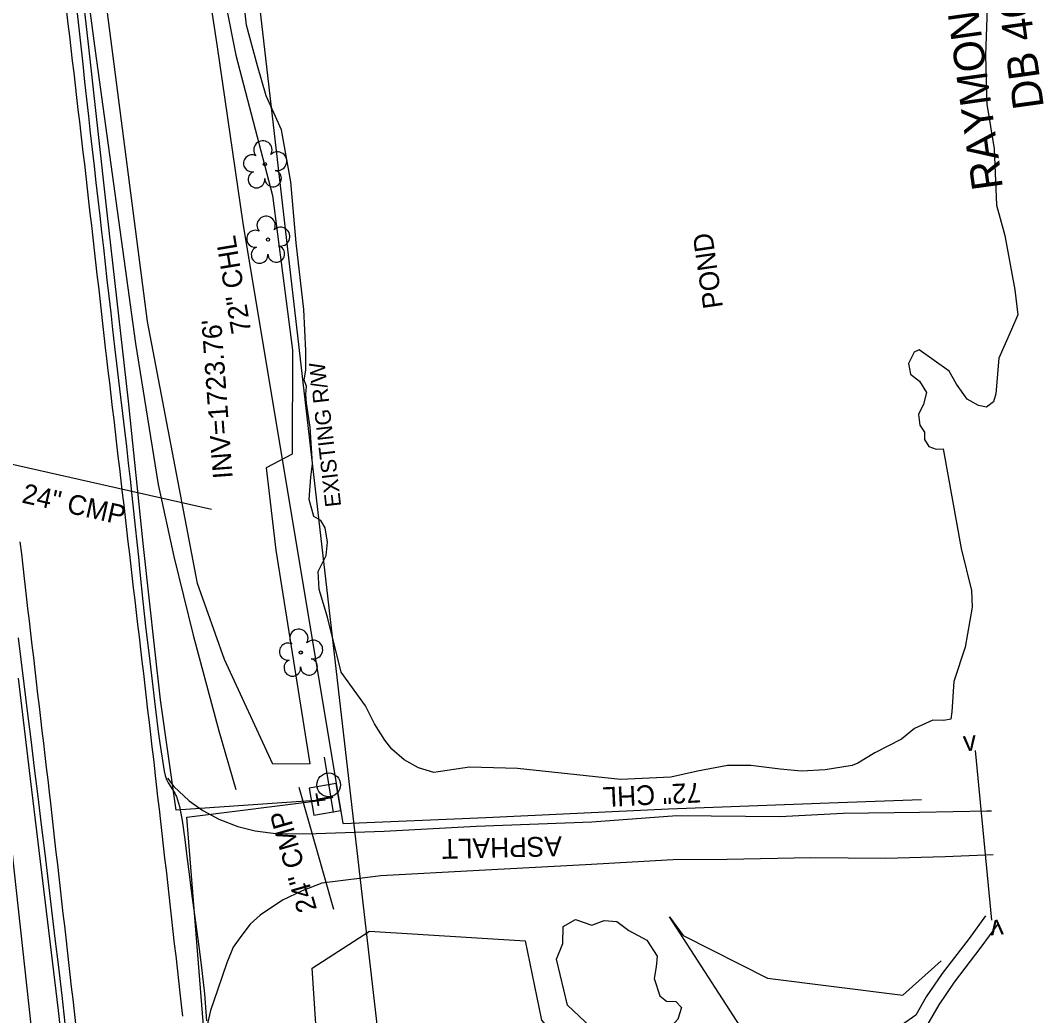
# Model space of a CAD drawing. Extents: x 472260 to 482161, y 489063 to 507124.
# Drawn here: x 478210.1 to 478417.7, y 496579.2 to 496781 of the extents above; entities that cross this region are included whole.
import ezdxf

# ---------------------------------------------------------------- set-up
doc = ezdxf.new("R2010")
doc.units = 0
for name, color, linetype in [('Exist Earthen Structure Ditch Cogo Point CELL', 7, 'Continuous'), ('Exist Roads Change in Surface', 7, 'Continuous'), ('Exist Structure Minor Drop Inlet Cogo Elevation', 7, 'Continuous'), ('Exist Structure Minor Pipes CMP 15 Inch Cogo Point CELL', 7, 'Continuous'), ('Exist Structure Minor Pipes HDPE 18 Inch', 7, 'Continuous'), ('Prop Drainage Structure Catch Basin Convert From Junction Box Label', 7, 'Continuous'), ('Prop Drainage Structure Drop Inlet Grate 2 Narrow Slots and Sag Grates 840 24 CELL', 7, 'Continuous'), ('Prop Drainage Structure Drop Inlet Grate 2 Wide Slots and Flat Grates 840 20 Label', 7, 'Continuous'), ('Prop Drainage Structure Headwall CELL', 7, 'Continuous'), ('Prop Drainage Structure Outlet Berm Ditch 850 10 Label', 7, 'Continuous'), ('Prop Drainage Structure Outlet Generic CELL', 7, 'Continuous'), ('Prop Drainage Structure Pipe CSP 18in Label', 7, 'Continuous'), ('Prop Drainage Structure Pipe RCP 18in Class IV Label', 7, 'Continuous'), ('Prop Drainage Structure Pipe RCP 24in Class III', 7, 'Continuous'), ('Prop Drainage Structure Pipe RCP 72in Class III', 7, 'Continuous'), ('Prop Drainage Structure Pipe Stub Out CELL', 7, 'Continuous'), ('Prop Drainage Structure Pipe Welded Steel 66in Label', 7, 'Continuous'), ('Prop Drainage Structure Plot Symbol 20 Scale', 7, 'Continuous'), ('Prop Drainage Structure Plot Symbol 50 Scale CELL', 7, 'Continuous'), ('Prop Drainage Structure Tops and Inverts LABEL', 7, 'Continuous'), ('Prop Earthen Structure Ditch Flow Line', 7, 'Continuous'), ('Prop Earthen Structure Head Ditch', 7, 'Continuous'), ('Prop Erosion Rip Rap Class B', 7, 'Continuous'), ('Prop Erosion Rip Rap Pad at Outlet Label', 7, 'Continuous'), ('Scratch_Level_7', 7, 'Continuous')]:
    doc.layers.add(name, color=color, linetype=linetype)

msp = doc.modelspace()

# ---------------------------------------------------------------- linework, layer by layer
at = {"layer": 'Exist Earthen Structure Ditch Cogo Point CELL'}
for points in [[(478397.29, 496694.13), (478400.95, 496673.92), (478403.04, 496665.39), (478403.19, 496661.98), (478401.75, 496653.91), (478399.5, 496646.89), (478399.1, 496640.74), (478398.86, 496639.28), (478397.43, 496639), (478395.19, 496639.09), (478391.53, 496637.35), (478388.84, 496635.2), (478383.45, 496632.47), (478379.99, 496630.37), (478378.85, 496629.87), (478373.38, 496629), (478368.59, 496628.7), (478364.24, 496629.14), (478358.31, 496629.85), (478353.57, 496629.85), (478347.46, 496628.71), (478342.06, 496627.54), (478331.81, 496627.04), (478310.93, 496629.25), (478301.18, 496629.51), (478293.94, 496628.43), (478290.87, 496629.43), (478287.95, 496631), (478285.41, 496633.22), (478284, 496635.02), (478281.9, 496638.33), (478280.09, 496641.95), (478275.17, 496648.81), (478272.4, 496659.99), (478270.69, 496665.55)], [(478405.89, 496599.36), (478402.59, 496594.8), (478397.12, 496587.69), (478393.88, 496582.94), (478391.75, 496579.21), (478388.85, 496577.18), (478385.88, 496574.15), (478381.23, 496569.37), (478379.82, 496568.53), (478376.81, 496568.7), (478374.64, 496568.19), (478370.38, 496564.25), (478364.78, 496563.3), (478361.75, 496562.93), (478357.75, 496561.26), (478344.25, 496557.41), (478337.16, 496559.59)], [(478408.32, 496597.6), (478404.99, 496593.01), (478399.55, 496585.93), (478396.43, 496581.35), (478394.02, 496577.14), (478390.8, 496574.88), (478388.02, 496572.05), (478383.1, 496566.99), (478380.56, 496565.48), (478377.07, 496565.68), (478376.09, 496565.45), (478371.77, 496561.45), (478365.22, 496560.33), (478362.53, 496560), (478358.74, 496558.42), (478344.21, 496554.28), (478333.82, 496557.47)]]:
    msp.add_lwpolyline(points, dxfattribs=at)
at = {"layer": 'Exist Structure Minor Drop Inlet Cogo Elevation'}
msp.add_line((478344.04, 496042.24), (478169.39, 497559.09), dxfattribs=at)
at = {"layer": 'Prop Drainage Structure Catch Basin Convert From Junction Box Label'}
for p, q in [((478271.87, 496622.94), (478241.63, 496620.82)), ((478243.84, 496619.43), (478271.87, 496622.94))]:
    msp.add_line(p, q, dxfattribs=at)
for points in [[(478237.35, 496653.47), (478235.03, 496674.28), (478232.01, 496703.74), (478227.66, 496741.94), (478223.91, 496775.59), (478219.91, 496811.48), (478215.43, 496849.16), (478211.66, 496881.8)], [(478241.63, 496620.82), (478238.46, 496643.18), (478237.35, 496653.47)], [(478254.92, 496258.36), (478254.53, 496261.32), (478250.25, 496298.09), (478247.03, 496326.76), (478245.65, 496338.15), (478244.35, 496350.45), (478239.77, 496389), (478235.62, 496424.12), (478231.44, 496462.29), (478229.82, 496475.54), (478228.2, 496488.92), (478224.18, 496523.91), (478220.99, 496551.51), (478217.77, 496580.16), (478214.42, 496608.18), (478212.13, 496627.19), (478209.7, 496647.59)], [(478283.71, 496258.37), (478282.21, 496271.3), (478277.76, 496309.54), (478274.64, 496336.75), (478271.51, 496363.67), (478268.7, 496389.81), (478264.75, 496424.89), (478261.58, 496451.75), (478258.26, 496481.61), (478254.56, 496512.84), (478250.76, 496546.21), (478247.81, 496569.51), (478243.84, 496619.43)]]:
    msp.add_lwpolyline(points, dxfattribs=at)
at = {"layer": 'Prop Drainage Structure Drop Inlet Grate 2 Narrow Slots and Sag Grates 840 24 CELL'}
for points in [[(478219.42, 496782.75), (478219.71, 496780.27), (478220, 496777.79), (478220.29, 496775.31), (478220.58, 496772.82), (478220.87, 496770.34), (478221.16, 496767.86), (478221.45, 496765.38), (478221.74, 496762.9), (478222.03, 496760.42), (478222.32, 496757.94), (478222.61, 496755.46), (478222.75, 496754.29), (478223.03, 496751.81), (478223.32, 496749.32), (478223.6, 496746.84), (478223.88, 496744.36), (478224.17, 496741.88), (478224.45, 496739.4), (478224.73, 496736.91), (478225.02, 496734.43), (478225.3, 496731.95), (478225.58, 496729.47), (478225.87, 496726.99), (478226.15, 496724.5), (478226.43, 496722.02), (478226.72, 496719.54), (478227, 496717.06), (478227.28, 496714.58), (478227.53, 496712.45), (478227.82, 496709.97), (478228.11, 496707.49), (478228.4, 496705.01), (478228.69, 496702.52), (478228.98, 496700.04), (478229.27, 496697.56), (478229.56, 496695.08), (478229.85, 496692.6), (478230.14, 496690.12), (478230.43, 496687.64), (478230.72, 496685.16), (478231.01, 496682.68), (478231.3, 496680.19), (478231.59, 496677.71), (478231.88, 496675.23), (478232.17, 496672.75), (478232.39, 496670.87), (478232.68, 496668.38), (478232.97, 496665.9), (478233.26, 496663.42), (478233.55, 496660.94), (478233.84, 496658.46), (478234.13, 496655.98), (478234.42, 496653.5), (478234.71, 496651.02), (478235, 496648.53), (478235.29, 496646.05), (478235.58, 496643.57), (478235.87, 496641.09), (478236.16, 496638.61), (478236.45, 496636.13), (478236.74, 496633.65), (478237.03, 496631.17), (478237.32, 496628.68), (478237.34, 496628.47), (478237.62, 496625.99), (478237.9, 496623.51), (478238.19, 496621.03), (478238.47, 496618.55), (478238.75, 496616.06), (478239.03, 496613.58), (478239.31, 496611.1), (478239.6, 496608.62), (478239.88, 496606.14), (478240.16, 496603.65), (478240.44, 496601.17), (478240.73, 496598.69), (478241.01, 496596.21), (478241.29, 496593.73), (478241.57, 496591.24), (478241.85, 496588.76), (478242.14, 496586.28), (478242.42, 496583.8), (478242.7, 496581.32), (478242.96, 496579.04)], [(478221.3, 496577.53), (478221.02, 496580.01), (478220.74, 496582.5), (478220.45, 496584.98), (478220.17, 496587.46), (478219.89, 496589.94), (478219.6, 496592.42), (478219.32, 496594.91), (478219.04, 496597.39), (478218.76, 496599.87), (478218.47, 496602.35), (478218.19, 496604.83), (478217.91, 496607.32), (478217.62, 496609.8), (478217.34, 496612.28), (478217.06, 496614.76), (478216.78, 496617.24), (478216.49, 496619.72), (478216.21, 496622.21), (478215.95, 496624.49), (478215.66, 496626.97), (478215.37, 496629.45), (478215.08, 496631.93), (478214.79, 496634.41), (478214.49, 496636.9), (478214.2, 496639.38), (478213.91, 496641.86), (478213.62, 496644.34), (478213.33, 496646.82), (478213.04, 496649.3), (478212.75, 496651.78), (478212.46, 496654.26), (478212.17, 496656.74), (478211.88, 496659.23), (478211.59, 496661.71), (478211.29, 496664.19), (478211, 496666.67), (478210.87, 496667.82), (478210.59, 496670.3), (478210.31, 496672.78), (478210.03, 496675.26)]]:
    msp.add_lwpolyline(points, dxfattribs=at)
at = {"layer": 'Prop Drainage Structure Drop Inlet Grate 2 Wide Slots and Flat Grates 840 20 Label'}
for p, q in [((478259.66, 496751.85), (478259.66, 496751.85)), ((478260.31, 496736.55), (478260.31, 496736.55)), ((478266.95, 496652.8), (478266.95, 496652.8))]:
    msp.add_line(p, q, dxfattribs=at)
for centre in [(478259.66, 496751.85), (478260.31, 496736.55), (478266.95, 496652.8)]:
    msp.add_circle(centre, 0.326, dxfattribs=at)
for centre, radius, start, end in [((478259.27, 496754.72), 1.86, 330.1651, 219.7134), ((478262.21, 496752.44), 1.9, 257.1011, 134.1999), ((478257.05, 496752), 1.73, 62.6636, 279.3457), ((478257.95, 496748.73), 1.69, 111.5671, 6.231), ((478261.33, 496748.95), 1.7, 181.2822, 74.56), ((478259.92, 496739.42), 1.86, 330.1651, 219.7134), ((478257.7, 496736.7), 1.73, 62.6636, 279.3457), ((478262.85, 496737.14), 1.9, 257.1011, 134.1999), ((478258.6, 496733.43), 1.69, 111.5671, 6.231), ((478261.98, 496733.65), 1.7, 181.2822, 74.56), ((478266.56, 496655.68), 1.86, 330.1651, 219.7134), ((478264.34, 496652.96), 1.73, 62.6636, 279.3457), ((478269.5, 496653.39), 1.9, 257.1011, 134.1999), ((478265.24, 496649.68), 1.69, 111.5671, 6.231), ((478268.62, 496649.9), 1.7, 181.2822, 74.56)]:
    msp.add_arc(centre, radius, start, end, dxfattribs=at)
at = {"layer": 'Prop Drainage Structure Headwall CELL'}
for p, q in [((478195.67, 496693.89), (478248.83, 496681.9)), ((478266.53, 496625.47), (478273.58, 496600.75))]:
    msp.add_line(p, q, dxfattribs=at)
at = {"layer": 'Prop Drainage Structure Pipe CSP 18in Label'}
for p, q in [((478271.73, 496631.55), (478273.49, 496620.35)), ((478272.61, 496625.95), (478272.61, 496625.95))]:
    msp.add_line(p, q, dxfattribs=at)
msp.add_circle((478272.61, 496625.95), 2.41, dxfattribs=at)
at = {"layer": 'Prop Drainage Structure Pipe RCP 24in Class III'}
for points in [[(478270.69, 496665.55), (478270.45, 496669.24), (478272.11, 496672.44), (478272.35, 496675.2), (478271.87, 496678.08), (478271.02, 496679.56), (478269.62, 496680.38), (478268.67, 496683.85), (478268.99, 496688.33), (478269.36, 496691.06), (478268.89, 496698.5), (478268.12, 496703.35), (478268.01, 496705.09), (478268.1, 496706.75), (478267.65, 496708.09), (478267.95, 496710.04), (478268.01, 496714.01), (478267.55, 496722.39), (478266.02, 496735.9), (478264.96, 496748.23), (478263.01, 496758.81), (478259.93, 496765.71), (478258.19, 496771.77), (478255.93, 496780.03), (478255.33, 496785.65)], [(478406.24, 496783.47), (478405.89, 496773.93), (478406.17, 496764.01), (478407.69, 496754.95), (478408.13, 496743.51), (478409.8, 496737.34), (478411.87, 496726.36), (478412.48, 496721.26), (478411.15, 496718.32), (478408.62, 496712.46), (478408.03, 496705.24), (478407.51, 496703.61), (478406.1, 496702.54), (478404.51, 496702.88), (478402.18, 496704.16), (478400.02, 496707.21), (478398.55, 496709.87), (478392.42, 496714.17), (478391.4, 496713.7), (478390.3, 496711.38), (478390.69, 496709.22), (478392.49, 496707.82), (478393.94, 496705.53), (478393.31, 496703.14), (478392.28, 496701.05), (478392.55, 496698.89), (478393.53, 496697.47), (478393.56, 496695.98), (478394.39, 496694.55), (478395.87, 496694.06), (478397.29, 496694.13)], [(478397.29, 496694.13), (478400.95, 496673.92), (478403.04, 496665.39), (478403.19, 496661.98), (478401.75, 496653.91), (478399.5, 496646.89), (478399.1, 496640.74), (478398.86, 496639.28), (478397.43, 496639), (478395.19, 496639.09), (478391.53, 496637.35), (478388.84, 496635.2), (478383.45, 496632.47), (478379.99, 496630.37), (478378.85, 496629.87), (478373.38, 496629), (478368.59, 496628.7), (478364.24, 496629.14), (478358.31, 496629.85), (478353.57, 496629.85), (478347.46, 496628.71), (478342.06, 496627.54), (478331.81, 496627.04), (478310.93, 496629.25), (478301.18, 496629.51), (478293.94, 496628.43), (478290.87, 496629.43), (478287.95, 496631), (478285.41, 496633.22), (478284, 496635.02), (478281.9, 496638.33), (478280.09, 496641.95), (478275.17, 496648.81), (478272.4, 496659.99), (478270.69, 496665.55)], [(478335.11, 496575.92), (478328.26, 496573.82), (478325.78, 496576.8), (478321.06, 496581.27), (478318.87, 496590.61), (478320.15, 496593.76), (478320.17, 496597.2), (478322.68, 496598.62), (478326.03, 496597.51), (478328.54, 496598.45), (478331.09, 496598.22), (478333.53, 496596.42), (478337.2, 496594.43), (478339.25, 496591.23), (478339.05, 496589.05), (478338.66, 496586.7), (478339.84, 496583.18), (478341.17, 496582.07), (478343.07, 496582.04), (478344.2, 496580.76), (478343.44, 496578.45), (478342.33, 496577.12), (478341.19, 496572.34)]]:
    msp.add_lwpolyline(points, dxfattribs=at)
at = {"layer": 'Prop Drainage Structure Pipe RCP 72in Class III'}
msp.add_line((478275.55, 496618.08), (478267.31, 496667.66), dxfattribs=at)
for points in [[(478267.31, 496667.66), (478260.6, 496707.75), (478255.26, 496739.87), (478250.07, 496775.63), (478245.21, 496807.58), (478241.05, 496835.45)], [(478275.55, 496618.08), (478304.48, 496619.32), (478341.59, 496621.1), (478376.01, 496622.37), (478392.92, 496622.99)]]:
    msp.add_lwpolyline(points, dxfattribs=at)
at = {"layer": 'Prop Drainage Structure Pipe Stub Out CELL'}
for points in [[(478221.49, 496783.04), (478221.9, 496779.4), (478222.3, 496775.76), (478222.7, 496772.14), (478223.09, 496768.55), (478223.48, 496765.03), (478223.86, 496761.57), (478224.24, 496758.18), (478224.62, 496754.82), (478225.01, 496751.46), (478225.39, 496748.1), (478225.78, 496744.73), (478226.16, 496741.39), (478226.53, 496738.09), (478226.9, 496734.84), (478227.26, 496731.62), (478227.62, 496728.4), (478228, 496725.1), (478228.38, 496721.72), (478228.77, 496718.28), (478229.17, 496714.81), (478229.57, 496711.38), (478229.97, 496707.97), (478230.37, 496704.6), (478230.77, 496701.24), (478231.17, 496697.89), (478231.56, 496694.55), (478231.95, 496691.22), (478232.33, 496687.92), (478232.69, 496684.67), (478233.03, 496681.46), (478233.36, 496678.31), (478233.68, 496675.2), (478233.99, 496672.12), (478234.3, 496669.08), (478234.91, 496663.14), (478235.53, 496657.52), (478236.15, 496652.22), (478236.77, 496646.98), (478237.39, 496641.78), (478238.02, 496636.79), (478238.34, 496634.39), (478239.2, 496628.72), (478239.43, 496627.85), (478239.69, 496627.07), (478240.01, 496626.37), (478241.4, 496624.24), (478241.56, 496623.93), (478241.7, 496623.6), (478242.34, 496621.54), (478242.86, 496618.75), (478243.39, 496614.84), (478243.76, 496611.96), (478244.16, 496608.83), (478244.93, 496602.97), (478245.64, 496597.66), (478246.25, 496593.16), (478246.74, 496589.45), (478247.42, 496583.58), (478247.81, 496578.07)], [(478219.16, 496577.52), (478218.5, 496583.26), (478217.83, 496589), (478217.14, 496594.76), (478216.45, 496600.52), (478215.76, 496606.29), (478215.05, 496612.05), (478214.35, 496617.82), (478213.64, 496623.58), (478212.93, 496629.35), (478212.21, 496635.13), (478211.49, 496640.91), (478210.81, 496646.42), (478210.2, 496651.38), (478209.66, 496655.79)]]:
    msp.add_lwpolyline(points, dxfattribs=at)
at = {"layer": 'Prop Drainage Structure Plot Symbol 20 Scale'}
msp.add_line((478403.8, 496632.94), (478407.11, 496598.48), dxfattribs=at)
at = {"layer": 'Prop Drainage Structure Plot Symbol 50 Scale CELL'}
for points in [[(478213.59, 496874.62), (478218.27, 496827.31), (478225.22, 496774.85), (478233.42, 496715.49), (478237.99, 496686.86), (478241.19, 496672.25), (478245.14, 496656.32)], [(478245.14, 496656.32), (478250.34, 496636.91), (478253.8, 496625.04)]]:
    msp.add_lwpolyline(points, dxfattribs=at)
at = {"layer": 'Prop Drainage Structure Tops and Inverts LABEL'}
for points in [[(478261.88, 496673.53), (478268.79, 496630.22), (478261.26, 496630.17), (478251.48, 496651.36), (478246, 496666.8), (478235.83, 496719.95), (478227.64, 496783.09), (478221.71, 496824.78), (478217.22, 496874.18), (478224.65, 496876.12), (478232.47, 496876.32), (478234.8, 496872.07), (478275.37, 496877.27), (478308.83, 496880.62), (478315.01, 496872.92), (478323.49, 496861.41), (478334.86, 496854.13), (478365.63, 496846.02)], [(478365.86, 496844.12), (478352.91, 496847.08), (478341.85, 496845.98), (478330.71, 496850.31), (478316.37, 496860.08), (478307.22, 496864.38), (478303.32, 496869.81), (478296.13, 496870.48), (478280.87, 496867.93), (478270.7, 496864.06), (478261.79, 496855.4), (478253.84, 496850.79), (478250.82, 496829.81), (478251.19, 496817), (478248.63, 496808.62), (478251.72, 496784.14), (478253.75, 496773.93), (478261.23, 496745.46), (478265.24, 496714.09), (478265.17, 496693.05), (478259.91, 496690.22)], [(478259.91, 496690.22), (478261.88, 496673.53)], [(478204.01, 496651.61), (478218.61, 496518.46), (478223.64, 496475.62), (478205.09, 496454.64), (478167.18, 496462.99), (478145.75, 496440.73), (478120.83, 496434.88), (478088.4, 496428.93)]]:
    msp.add_lwpolyline(points, dxfattribs=at)
at = {"layer": 'Prop Earthen Structure Ditch Flow Line'}
for points in [[(478239.92, 496627.33), (478241.21, 496625.64), (478244.3, 496622.7), (478247.1, 496620.74), (478250.34, 496619), (478254.2, 496617.48), (478257.67, 496616.6), (478262.36, 496616.04), (478270.05, 496616.06), (478283.88, 496616.53), (478302.57, 496617.56), (478326, 496618.44), (478343.24, 496619.74), (478364.2, 496619.51), (478377.01, 496620.24), (478392.51, 496620.43), (478406.21, 496620.69), (478407.1, 496620.71)], [(478407.46, 496611.74), (478397.75, 496611.35), (478385.59, 496610.99), (478370.44, 496611.13), (478353.49, 496610.82), (478342.54, 496610.77), (478324.72, 496609.73), (478303.17, 496608.56), (478283.23, 496607.51), (478271.21, 496605.99), (478267.2, 496604.43), (478263.27, 496602.55), (478258.69, 496599.54), (478256.65, 496597.71), (478254.81, 496595.18), (478253.25, 496593.06), (478251.97, 496589.84), (478250.04, 496584.31), (478248.6, 496580.18), (478246.64, 496571.6)]]:
    msp.add_lwpolyline(points, dxfattribs=at)
at = {"layer": 'Prop Erosion Rip Rap Class B'}
msp.add_line((478271.87, 496622.94), (478271.87, 496622.94), dxfattribs=at)
msp.add_lwpolyline([(478275.11, 496620.74), (478274.16, 496626.25), (478268.65, 496625.3), (478269.6, 496619.79), (478275.11, 496620.74)], dxfattribs=at)
at = {"layer": 'Prop Erosion Rip Rap Pad at Outlet Label'}
msp.add_lwpolyline([(478307.6, 496166.65), (478315.65, 496186.02), (478308.35, 496228.08), (478300.57, 496278.47), (478290.83, 496341.94), (478285.42, 496368.09), (478281.3, 496406), (478269.24, 496588.78), (478280.93, 496596.29), (478312.46, 496594.29), (478315.77, 496578.25), (478324.29, 496568.51), (478341.22, 496562.61), (478356.13, 496577.03), (478341.76, 496599.15), (478344.52, 496595.39), (478361.67, 496586.74), (478389.14, 496583.27), (478396.92, 496590.28)], dxfattribs=at)

# ---------------------------------------------------------------- texts
at = {"layer": 'Exist Roads Change in Surface'}
msp.add_text('ASPHALT', height=4, rotation=181.3729, dxfattribs=at).set_placement((478319.9, 496615.51))
at = {"layer": 'Exist Structure Minor Pipes CMP 15 Inch Cogo Point CELL'}
msp.add_text('EXISTING R/W', height=3.2, rotation=96.5685, dxfattribs=at).set_placement((478275.15, 496682.49))
at = {"layer": 'Exist Structure Minor Pipes HDPE 18 Inch'}
msp.add_text("INV=1723.76'", height=4, rotation=94.2075, dxfattribs=at).set_placement((478253.15, 496688.17))
at = {"layer": 'Prop Drainage Structure Outlet Berm Ditch 850 10 Label'}
for rotation, p in [(99.4479, (478256.9, 496717.8)), (182.7405, (478348.09, 496626.4))]:
    msp.add_text('72" CHL', height=4, rotation=rotation, dxfattribs=at).set_placement(p)
at = {"layer": 'Prop Drainage Structure Outlet Generic CELL'}
msp.add_text('POND', height=4, rotation=98.3561, dxfattribs=at).set_placement((478352.65, 496722.84))
at = {"layer": 'Prop Drainage Structure Pipe RCP 18in Class IV Label'}
for rotation, p in [(5.4884, (478401.54, 496632.73)), (185.4884, (478409.37, 496598.7))]:
    msp.add_text('v', height=4, rotation=rotation, dxfattribs=at).set_placement(p)
at = {"layer": 'Prop Drainage Structure Pipe Welded Steel 66in Label'}
msp.add_text('DB 466 PG 16', height=6.25, rotation=97.9227, dxfattribs=at).set_placement((478417.78, 496763.43))
at = {"layer": 'Prop Earthen Structure Head Ditch'}
for rotation, p in [(347.2957, (478210.16, 496683.24)), (105.9072, (478270.26, 496600.71))]:
    msp.add_text('24" CMP', height=4, rotation=rotation, dxfattribs=at).set_placement(p)
at = {"layer": 'Prop Erosion Rip Rap Class B'}
msp.add_text('T', height=3.42, rotation=99.7763, dxfattribs=at).set_placement((478273.75, 496622.12))
at = {"layer": 'Scratch_Level_7'}
msp.add_text('RAYMONDE T. BAUMEISTER', height=6.25, rotation=97.9227, dxfattribs=at).set_placement((478409.46, 496747.03))

doc.saveas('drawing.dxf')
